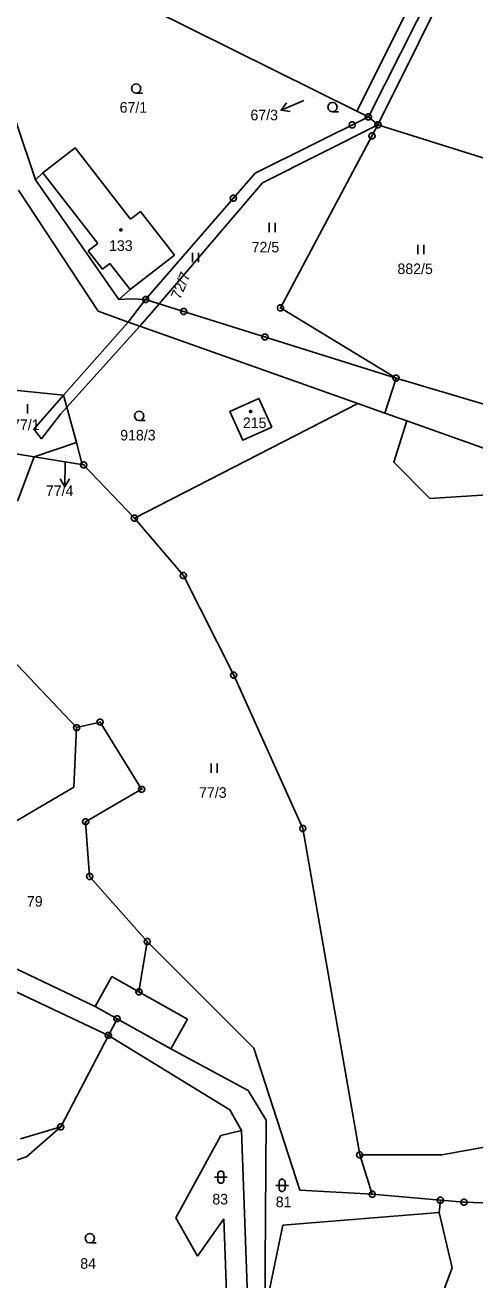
# Model space of a CAD drawing. Extents: x -694465 to -690527, y -983694 to -978978.
# Drawn here: x -691734 to -691661.7, y -981111.8 to -980910 of the extents above; entities that cross this region are included whole.
import ezdxf

# ---------------------------------------------------------------- set-up
doc = ezdxf.new("R2010")
doc.units = 0
for name, color, linetype in [('Vrstva 1', 7, 'Continuous'), ('Vrstva 16', 7, 'Continuous'), ('Vrstva 18', 7, 'Continuous'), ('Vrstva 19', 7, 'Continuous'), ('Vrstva 24', 7, 'Continuous'), ('Vrstva 25', 7, 'Continuous'), ('Vrstva 29', 7, 'Continuous')]:
    doc.layers.add(name, color=color, linetype=linetype)

msp = doc.modelspace()

# ---------------------------------------------------------------- linework, layer by layer
at = {"layer": 'Vrstva 1'}
for points in [[(-691668.067, -980898.642), (-691680.672, -980923.825)], [(-691680.672, -980923.825), (-691727.23, -980900.69)], [(-691678.81, -980924.75), (-691665.885, -980899.115)], [(-691664.11, -980899.5), (-691677.28, -980926.03)], [(-691732.3, -980934.9), (-691738.42, -980916.82)], [(-691678.81, -980924.75), (-691697.02, -980933.83)], [(-691678.81, -980924.75), (-691680.672, -980923.825)], [(-691677.28, -980926.03), (-691678.81, -980924.75)], [(-691677.28, -980926.03), (-691695.8, -980935.357), (-691712.412, -980954.818)], [(-691677.28, -980926.03), (-691692.94, -980955.48)], [(-691654.12, -980933.32), (-691677.28, -980926.03)], [(-691725.93, -980929.73), (-691731.1, -980933.75)], [(-691717.02, -980941.19), (-691725.93, -980929.73)], [(-691731.1, -980933.75), (-691732.3, -980934.9)], [(-691718.9, -980954.15), (-691732.3, -980934.9)], [(-691722.28, -980945.1), (-691731.1, -980933.75)], [(-691697.02, -980933.83), (-691714.6, -980954.13)], [(-691735.05, -980936.55), (-691722.2, -980956)], [(-691715.43, -980939.96), (-691717.02, -980941.19)], [(-691709.97, -980946.98), (-691715.43, -980939.96)], [(-691723.82, -980946.3), (-691722.28, -980945.1)], [(-691721.52, -980949.26), (-691723.82, -980946.3)], [(-691717.11, -980952.53), (-691709.97, -980946.98)], [(-691720.36, -980948.35), (-691721.52, -980949.26)], [(-691717.11, -980952.53), (-691720.36, -980948.35)], [(-691718.9, -980954.15), (-691717.11, -980952.53)], [(-691717, -980954.02), (-691718.9, -980954.15)], [(-691717.38, -980957.77), (-691714.6, -980954.13)], [(-691714.6, -980954.13), (-691717, -980954.02)], [(-691712.412, -980954.818), (-691713.657, -980956.277), (-691715.544, -980958.422)], [(-691712.412, -980954.818), (-691714.6, -980954.13)], [(-691674.37, -980966.78), (-691712.412, -980954.818)], [(-691722.2, -980956), (-691717.38, -980957.77)], [(-691692.94, -980955.48), (-691674.37, -980966.78)], [(-691727.79, -980969.54), (-691717.38, -980957.77)], [(-691715.544, -980958.422), (-691717.014, -980960.094), (-691727.274, -980971.445)], [(-691717.38, -980957.77), (-691715.544, -980958.422)], [(-691715.544, -980958.422), (-691680.52, -980970.86)], [(-691674.37, -980966.78), (-691676.182, -980972.394)], [(-691641.684, -980976.495), (-691674.37, -980966.78)], [(-691727.79, -980969.54), (-691740.5, -980968.24)], [(-691727.274, -980971.445), (-691728.289, -980972.567), (-691731.342, -980976.537), (-691732.563, -980975.01), (-691727.79, -980969.54)], [(-691727.274, -980971.445), (-691727.79, -980969.54)], [(-691680.52, -980970.86), (-691716.4, -980989.3)], [(-691694.32, -980974.65), (-691699.01, -980976.76), (-691701.08, -980972.17), (-691696.39, -980970.04), (-691694.32, -980974.65)], [(-691680.52, -980970.86), (-691676.182, -980972.394)], [(-691725.73, -980977.15), (-691727.274, -980971.445)], [(-691676.182, -980972.394), (-691672.61, -980973.657)], [(-691672.61, -980973.657), (-691674.741, -980980.32), (-691668.942, -980986.123), (-691658.869, -980985.512), (-691657.31, -980979.014)], [(-691672.61, -980973.657), (-691658.15, -980978.77)], [(-691725.73, -980977.15), (-691732.49, -980979.45)], [(-691724.83, -980980.46), (-691725.73, -980977.15)], [(-691732.49, -980979.45), (-691741.39, -980977.99)], [(-691735.16, -980986.59), (-691732.49, -980979.45)], [(-691732.49, -980979.45), (-691724.56, -980980.74)], [(-691724.56, -980980.74), (-691724.83, -980980.46)], [(-691716.4, -980989.3), (-691724.56, -980980.74)], [(-691716.4, -980989.3), (-691708.53, -980998.53)], [(-691708.53, -980998.53), (-691700.44, -981014.56)], [(-691725.69, -981023), (-691736.09, -981011.98)], [(-691700.44, -981014.56), (-691689.35, -981039.22)], [(-691725.69, -981023), (-691726.14, -981032.57)], [(-691721.92, -981022.1), (-691725.69, -981023)], [(-691715.25, -981032.92), (-691721.92, -981022.1)], [(-691726.14, -981032.57), (-691736.5, -981038.69)], [(-691724.24, -981038.13), (-691715.25, -981032.92)], [(-691723.6, -981046.94), (-691724.24, -981038.13)], [(-691689.35, -981039.22), (-691680.2, -981091.74)], [(-691714.35, -981057.42), (-691723.6, -981046.94)], [(-691749.02, -981055.3), (-691722.7, -981067.85)], [(-691714.35, -981057.42), (-691715.67, -981065.5)], [(-691697.2, -981074.56), (-691714.35, -981057.42)], [(-691720.58, -981072.5), (-691740.34, -981063.19)], [(-691722.7, -981067.85), (-691720.01, -981063.06)], [(-691720.01, -981063.06), (-691715.67, -981065.5)], [(-691715.67, -981065.5), (-691707.86, -981069.91)], [(-691722.7, -981067.85), (-691719.19, -981069.82)], [(-691719.19, -981069.82), (-691720.58, -981072.5)], [(-691710.55, -981074.69), (-691719.19, -981069.82)], [(-691707.86, -981069.91), (-691710.55, -981074.69)], [(-691728.24, -981087.23), (-691720.58, -981072.5)], [(-691720.58, -981072.5), (-691701.08, -981084.49)], [(-691698.15, -981081.38), (-691710.55, -981074.69)], [(-691689.81, -981097.4), (-691697.2, -981074.56)], [(-691695.21, -981086.15), (-691698.15, -981081.38)], [(-691701.08, -981084.49), (-691699.21, -981087.79)], [(-691695.46, -981117.04), (-691695.21, -981086.15)], [(-691734.68, -981089.13), (-691728.24, -981087.23)], [(-691733.74, -981092.03), (-691728.24, -981087.23)], [(-691699.21, -981087.79), (-691702.5, -981088.61)], [(-691698.15, -981117.44), (-691699.21, -981087.79)], [(-691646.84, -981088.08), (-691666.99, -981091.7)], [(-691702.5, -981088.61), (-691709.73, -981101.85)], [(-691745, -981095.74), (-691733.74, -981092.03)], [(-691666.99, -981091.7), (-691680.2, -981091.74)], [(-691680.2, -981091.74), (-691678.2, -981098.06)], [(-691678.2, -981098.06), (-691689.81, -981097.4)], [(-691678.2, -981098.06), (-691667.24, -981099.02)], [(-691667.42, -981101.01), (-691667.24, -981099.02)], [(-691667.24, -981099.02), (-691663.45, -981099.35)], [(-691663.45, -981099.35), (-691631.24, -981100.52)], [(-691709.73, -981101.85), (-691706.28, -981108.02)], [(-691706.28, -981108.02), (-691702.04, -981101.99)], [(-691702.04, -981101.99), (-691700.93, -981132.93)], [(-691667.42, -981101.01), (-691692.57, -981103.01)], [(-691665.33, -981109.91), (-691667.42, -981101.01)], [(-691692.57, -981103.01), (-691695.46, -981117.04)], [(-691676.8, -981140.51), (-691665.33, -981109.91)]]:
    msp.add_lwpolyline(points, dxfattribs=at)
at = {"layer": 'Vrstva 24'}
for points in [[(-691678.656, -980924.274), (-691678.406, -980924.456), (-691678.31, -980924.75), (-691678.406, -980925.044), (-691678.656, -980925.226), (-691678.964, -980925.226), (-691679.214, -980925.044), (-691679.31, -980924.75), (-691679.214, -980924.456), (-691678.964, -980924.274)], [(-691681.266, -980925.574), (-691681.016, -980925.756), (-691680.92, -980926.05), (-691681.016, -980926.344), (-691681.266, -980926.526), (-691681.574, -980926.526), (-691681.824, -980926.344), (-691681.92, -980926.05), (-691681.824, -980925.756), (-691681.574, -980925.574)], [(-691677.126, -980925.554), (-691676.876, -980925.736), (-691676.78, -980926.03), (-691676.876, -980926.324), (-691677.126, -980926.506), (-691677.434, -980926.506), (-691677.684, -980926.324), (-691677.78, -980926.03), (-691677.684, -980925.736), (-691677.434, -980925.554)], [(-691678.076, -980927.344), (-691677.826, -980927.526), (-691677.73, -980927.82), (-691677.826, -980928.114), (-691678.076, -980928.296), (-691678.384, -980928.296), (-691678.634, -980928.114), (-691678.73, -980927.82), (-691678.634, -980927.526), (-691678.384, -980927.344)], [(-691700.356, -980937.374), (-691700.106, -980937.556), (-691700.01, -980937.85), (-691700.106, -980938.144), (-691700.356, -980938.326), (-691700.664, -980938.326), (-691700.914, -980938.144), (-691701.01, -980937.85), (-691700.914, -980937.556), (-691700.664, -980937.374)], [(-691714.446, -980953.654), (-691714.196, -980953.836), (-691714.1, -980954.13), (-691714.196, -980954.424), (-691714.446, -980954.606), (-691714.754, -980954.606), (-691715.004, -980954.424), (-691715.1, -980954.13), (-691715.004, -980953.836), (-691714.754, -980953.654)], [(-691692.786, -980955.004), (-691692.536, -980955.186), (-691692.44, -980955.48), (-691692.536, -980955.774), (-691692.786, -980955.956), (-691693.094, -980955.956), (-691693.344, -980955.774), (-691693.44, -980955.48), (-691693.344, -980955.186), (-691693.094, -980955.004)], [(-691708.336, -980955.574), (-691708.086, -980955.756), (-691707.99, -980956.05), (-691708.086, -980956.344), (-691708.336, -980956.526), (-691708.644, -980956.526), (-691708.894, -980956.344), (-691708.99, -980956.05), (-691708.894, -980955.756), (-691708.644, -980955.574)], [(-691695.276, -980959.684), (-691695.026, -980959.866), (-691694.93, -980960.16), (-691695.026, -980960.454), (-691695.276, -980960.636), (-691695.584, -980960.636), (-691695.834, -980960.454), (-691695.93, -980960.16), (-691695.834, -980959.866), (-691695.584, -980959.684)], [(-691674.216, -980966.304), (-691673.966, -980966.486), (-691673.87, -980966.78), (-691673.966, -980967.074), (-691674.216, -980967.256), (-691674.524, -980967.256), (-691674.774, -980967.074), (-691674.87, -980966.78), (-691674.774, -980966.486), (-691674.524, -980966.304)], [(-691724.406, -980980.264), (-691724.156, -980980.446), (-691724.06, -980980.74), (-691724.156, -980981.034), (-691724.406, -980981.216), (-691724.714, -980981.216), (-691724.964, -980981.034), (-691725.06, -980980.74), (-691724.964, -980980.446), (-691724.714, -980980.264)], [(-691716.246, -980988.824), (-691715.996, -980989.006), (-691715.9, -980989.3), (-691715.996, -980989.594), (-691716.246, -980989.776), (-691716.554, -980989.776), (-691716.804, -980989.594), (-691716.9, -980989.3), (-691716.804, -980989.006), (-691716.554, -980988.824)], [(-691708.376, -980998.054), (-691708.126, -980998.236), (-691708.03, -980998.53), (-691708.126, -980998.824), (-691708.376, -980999.006), (-691708.684, -980999.006), (-691708.934, -980998.824), (-691709.03, -980998.53), (-691708.934, -980998.236), (-691708.684, -980998.054)], [(-691700.286, -981014.084), (-691700.036, -981014.266), (-691699.94, -981014.56), (-691700.036, -981014.854), (-691700.286, -981015.036), (-691700.594, -981015.036), (-691700.844, -981014.854), (-691700.94, -981014.56), (-691700.844, -981014.266), (-691700.594, -981014.084)], [(-691721.766, -981021.624), (-691721.516, -981021.806), (-691721.42, -981022.1), (-691721.516, -981022.394), (-691721.766, -981022.576), (-691722.074, -981022.576), (-691722.324, -981022.394), (-691722.42, -981022.1), (-691722.324, -981021.806), (-691722.074, -981021.624)], [(-691725.536, -981022.524), (-691725.286, -981022.706), (-691725.19, -981023), (-691725.286, -981023.294), (-691725.536, -981023.476), (-691725.844, -981023.476), (-691726.094, -981023.294), (-691726.19, -981023), (-691726.094, -981022.706), (-691725.844, -981022.524)], [(-691715.096, -981032.444), (-691714.846, -981032.626), (-691714.75, -981032.92), (-691714.846, -981033.214), (-691715.096, -981033.396), (-691715.404, -981033.396), (-691715.654, -981033.214), (-691715.75, -981032.92), (-691715.654, -981032.626), (-691715.404, -981032.444)], [(-691724.086, -981037.654), (-691723.836, -981037.836), (-691723.74, -981038.13), (-691723.836, -981038.424), (-691724.086, -981038.606), (-691724.394, -981038.606), (-691724.644, -981038.424), (-691724.74, -981038.13), (-691724.644, -981037.836), (-691724.394, -981037.654)], [(-691689.196, -981038.744), (-691688.946, -981038.926), (-691688.85, -981039.22), (-691688.946, -981039.514), (-691689.196, -981039.696), (-691689.504, -981039.696), (-691689.754, -981039.514), (-691689.85, -981039.22), (-691689.754, -981038.926), (-691689.504, -981038.744)], [(-691723.446, -981046.464), (-691723.196, -981046.646), (-691723.1, -981046.94), (-691723.196, -981047.234), (-691723.446, -981047.416), (-691723.754, -981047.416), (-691724.004, -981047.234), (-691724.1, -981046.94), (-691724.004, -981046.646), (-691723.754, -981046.464)], [(-691714.196, -981056.944), (-691713.946, -981057.126), (-691713.85, -981057.42), (-691713.946, -981057.714), (-691714.196, -981057.896), (-691714.504, -981057.896), (-691714.754, -981057.714), (-691714.85, -981057.42), (-691714.754, -981057.126), (-691714.504, -981056.944)], [(-691715.516, -981065.024), (-691715.266, -981065.206), (-691715.17, -981065.5), (-691715.266, -981065.794), (-691715.516, -981065.976), (-691715.824, -981065.976), (-691716.074, -981065.794), (-691716.17, -981065.5), (-691716.074, -981065.206), (-691715.824, -981065.024)], [(-691719.036, -981069.344), (-691718.786, -981069.526), (-691718.69, -981069.82), (-691718.786, -981070.114), (-691719.036, -981070.296), (-691719.344, -981070.296), (-691719.594, -981070.114), (-691719.69, -981069.82), (-691719.594, -981069.526), (-691719.344, -981069.344)], [(-691720.426, -981072.024), (-691720.176, -981072.206), (-691720.08, -981072.5), (-691720.176, -981072.794), (-691720.426, -981072.976), (-691720.734, -981072.976), (-691720.984, -981072.794), (-691721.08, -981072.5), (-691720.984, -981072.206), (-691720.734, -981072.024)], [(-691728.086, -981086.754), (-691727.836, -981086.936), (-691727.74, -981087.23), (-691727.836, -981087.524), (-691728.086, -981087.706), (-691728.394, -981087.706), (-691728.644, -981087.524), (-691728.74, -981087.23), (-691728.644, -981086.936), (-691728.394, -981086.754)], [(-691680.046, -981091.264), (-691679.796, -981091.446), (-691679.7, -981091.74), (-691679.796, -981092.034), (-691680.046, -981092.216), (-691680.354, -981092.216), (-691680.604, -981092.034), (-691680.7, -981091.74), (-691680.604, -981091.446), (-691680.354, -981091.264)], [(-691678.046, -981097.584), (-691677.796, -981097.766), (-691677.7, -981098.06), (-691677.796, -981098.354), (-691678.046, -981098.536), (-691678.354, -981098.536), (-691678.604, -981098.354), (-691678.7, -981098.06), (-691678.604, -981097.766), (-691678.354, -981097.584)], [(-691667.086, -981098.544), (-691666.836, -981098.726), (-691666.74, -981099.02), (-691666.836, -981099.314), (-691667.086, -981099.496), (-691667.394, -981099.496), (-691667.644, -981099.314), (-691667.74, -981099.02), (-691667.644, -981098.726), (-691667.394, -981098.544)], [(-691663.296, -981098.874), (-691663.046, -981099.056), (-691662.95, -981099.35), (-691663.046, -981099.644), (-691663.296, -981099.826), (-691663.604, -981099.826), (-691663.854, -981099.644), (-691663.95, -981099.35), (-691663.854, -981099.056), (-691663.604, -981098.874)]]:
    msp.add_lwpolyline(points, close=True, dxfattribs=at)
for points in [[(-691678.929, -980924.75), (-691678.69, -980924.75)], [(-691681.539, -980926.05), (-691681.3, -980926.05)], [(-691677.399, -980926.03), (-691677.16, -980926.03)], [(-691678.349, -980927.82), (-691678.11, -980927.82)], [(-691700.629, -980937.85), (-691700.39, -980937.85)], [(-691714.719, -980954.13), (-691714.48, -980954.13)], [(-691708.609, -980956.05), (-691708.37, -980956.05)], [(-691693.059, -980955.48), (-691692.82, -980955.48)], [(-691695.549, -980960.16), (-691695.31, -980960.16)], [(-691674.489, -980966.78), (-691674.25, -980966.78)], [(-691724.679, -980980.74), (-691724.44, -980980.74)], [(-691716.519, -980989.3), (-691716.28, -980989.3)], [(-691708.649, -980998.53), (-691708.41, -980998.53)], [(-691700.559, -981014.56), (-691700.32, -981014.56)], [(-691725.809, -981023), (-691725.57, -981023)], [(-691722.039, -981022.1), (-691721.8, -981022.1)], [(-691715.369, -981032.92), (-691715.13, -981032.92)], [(-691724.359, -981038.13), (-691724.12, -981038.13)], [(-691689.469, -981039.22), (-691689.23, -981039.22)], [(-691723.719, -981046.94), (-691723.48, -981046.94)], [(-691714.469, -981057.42), (-691714.23, -981057.42)], [(-691715.789, -981065.5), (-691715.55, -981065.5)], [(-691719.309, -981069.82), (-691719.07, -981069.82)], [(-691720.699, -981072.5), (-691720.46, -981072.5)], [(-691728.359, -981087.23), (-691728.12, -981087.23)], [(-691680.319, -981091.74), (-691680.08, -981091.74)], [(-691678.319, -981098.06), (-691678.08, -981098.06)], [(-691667.359, -981099.02), (-691667.12, -981099.02)], [(-691663.569, -981099.35), (-691663.33, -981099.35)]]:
    msp.add_lwpolyline(points, dxfattribs=at)
at = {"layer": 'Vrstva 25'}
for points in [[(-691716.11, -980920.96), (-691716.485, -980920.859), (-691716.759, -980920.585), (-691716.86, -980920.21), (-691716.759, -980919.835), (-691716.485, -980919.561), (-691716.11, -980919.46), (-691715.735, -980919.561), (-691715.461, -980919.835), (-691715.36, -980920.21), (-691715.461, -980920.585), (-691715.735, -980920.859), (-691716.11, -980920.96), (-691715.11, -980920.961)], [(-691684.59, -980923.92), (-691684.965, -980923.819), (-691685.239, -980923.545), (-691685.34, -980923.17), (-691685.239, -980922.795), (-691684.965, -980922.521), (-691684.59, -980922.42), (-691684.215, -980922.521), (-691683.941, -980922.795), (-691683.84, -980923.17), (-691683.941, -980923.545), (-691684.215, -980923.819), (-691684.59, -980923.92), (-691683.59, -980923.921)], [(-691694.77, -980941.78), (-691694.77, -980943.28)], [(-691693.77, -980943.28), (-691693.77, -980941.78)], [(-691707.09, -980946.62), (-691707.09, -980948.12)], [(-691706.09, -980948.12), (-691706.09, -980946.62)], [(-691670.89, -980945.35), (-691670.89, -980946.85)], [(-691669.89, -980946.85), (-691669.89, -980945.35)], [(-691733.59, -980972.46), (-691733.59, -980970.96)], [(-691715.65, -980973.62), (-691716.025, -980973.519), (-691716.299, -980973.245), (-691716.4, -980972.87), (-691716.299, -980972.495), (-691716.025, -980972.221), (-691715.65, -980972.12), (-691715.275, -980972.221), (-691715.001, -980972.495), (-691714.9, -980972.87), (-691715.001, -980973.245), (-691715.275, -980973.519), (-691715.65, -980973.62), (-691714.65, -980973.621)], [(-691704.09, -981028.75), (-691704.09, -981030.25)], [(-691703.09, -981030.25), (-691703.09, -981028.75)], [(-691703.51, -981095.3), (-691701.51, -981095.3)], [(-691693.67, -981096.63), (-691691.67, -981096.63)], [(-691723.56, -981105.9), (-691723.935, -981105.799), (-691724.209, -981105.525), (-691724.31, -981105.15), (-691724.209, -981104.775), (-691723.935, -981104.501), (-691723.56, -981104.4), (-691723.185, -981104.501), (-691722.911, -981104.775), (-691722.81, -981105.15), (-691722.911, -981105.525), (-691723.185, -981105.799), (-691723.56, -981105.9), (-691722.56, -981105.901)]]:
    msp.add_lwpolyline(points, dxfattribs=at)
for points in [[(-691718.503, -980942.788), (-691718.415, -980942.94), (-691718.503, -980943.092), (-691718.677, -980943.092), (-691718.765, -980942.94), (-691718.677, -980942.788)], [(-691697.643, -980971.998), (-691697.555, -980972.15), (-691697.643, -980972.302), (-691697.817, -980972.302), (-691697.905, -980972.15), (-691697.817, -980971.998)], [(-691703.01, -981094.8), (-691702.915, -981094.506), (-691702.665, -981094.324), (-691702.355, -981094.324), (-691702.105, -981094.506), (-691702.01, -981094.8), (-691702.01, -981095.8), (-691702.105, -981096.094), (-691702.355, -981096.276), (-691702.665, -981096.276), (-691702.915, -981096.094), (-691703.01, -981095.8)], [(-691693.17, -981096.13), (-691693.075, -981095.836), (-691692.825, -981095.654), (-691692.515, -981095.654), (-691692.265, -981095.836), (-691692.17, -981096.13), (-691692.17, -981097.13), (-691692.265, -981097.424), (-691692.515, -981097.606), (-691692.825, -981097.606), (-691693.075, -981097.424), (-691693.17, -981097.13)]]:
    msp.add_lwpolyline(points, close=True, dxfattribs=at)
at = {"layer": 'Vrstva 29'}
for points in [[(-691689.17, -980922.12), (-691692.846, -980923.697), (-691691.356, -980923.874)], [(-691691.947, -980922.495), (-691692.846, -980923.697)], [(-691727.53, -980980.29), (-691727.6, -980984.289), (-691726.828, -980983.003)], [(-691728.327, -980982.976), (-691727.6, -980984.289)]]:
    msp.add_lwpolyline(points, dxfattribs=at)

# ---------------------------------------------------------------- texts
at = {"layer": 'Vrstva 16'}
for s, p in [('67/3', (-691697.763, -980925.3)), ('77/4', (-691730.629, -980985.74))]:
    msp.add_text(s, height=1.7, dxfattribs=at).set_placement(p)
at = {"layer": 'Vrstva 18'}
for s, height, p in [('67/1', 1.7, (-691718.776, -980924.08)), ('67/3', 0.1, (-691687.724, -980921.43)), ('72/5', 1.7, (-691697.564, -980946.56)), ('882/5', 1.7, (-691674.147, -980950.04)), ('77/1', 1.7, (-691736.053, -980975.13)), ('918/3', 1.7, (-691718.689, -980976.8)), ('77/4', 0.1, (-691727.667, -980979.19)), ('77/3', 1.7, (-691706.013, -981034.29)), ('79', 1.7, (-691733.675, -981051.79)), ('83', 1.7, (-691703.889, -981099.7)), ('81', 1.7, (-691693.694, -981100.14)), ('84', 1.7, (-691725.102, -981110.05))]:
    msp.add_text(s, height=height, dxfattribs=at).set_placement(p)
msp.add_text('72/7', height=1.7, rotation=67.55173, dxfattribs=at).set_placement((-691709.045, -980954.24))
at = {"layer": 'Vrstva 19'}
for s, p in [('133', (-691720.48, -980946.31)), ('215', (-691698.983, -980974.82))]:
    msp.add_text(s, height=1.7, dxfattribs=at).set_placement(p)

doc.saveas('drawing.dxf')
